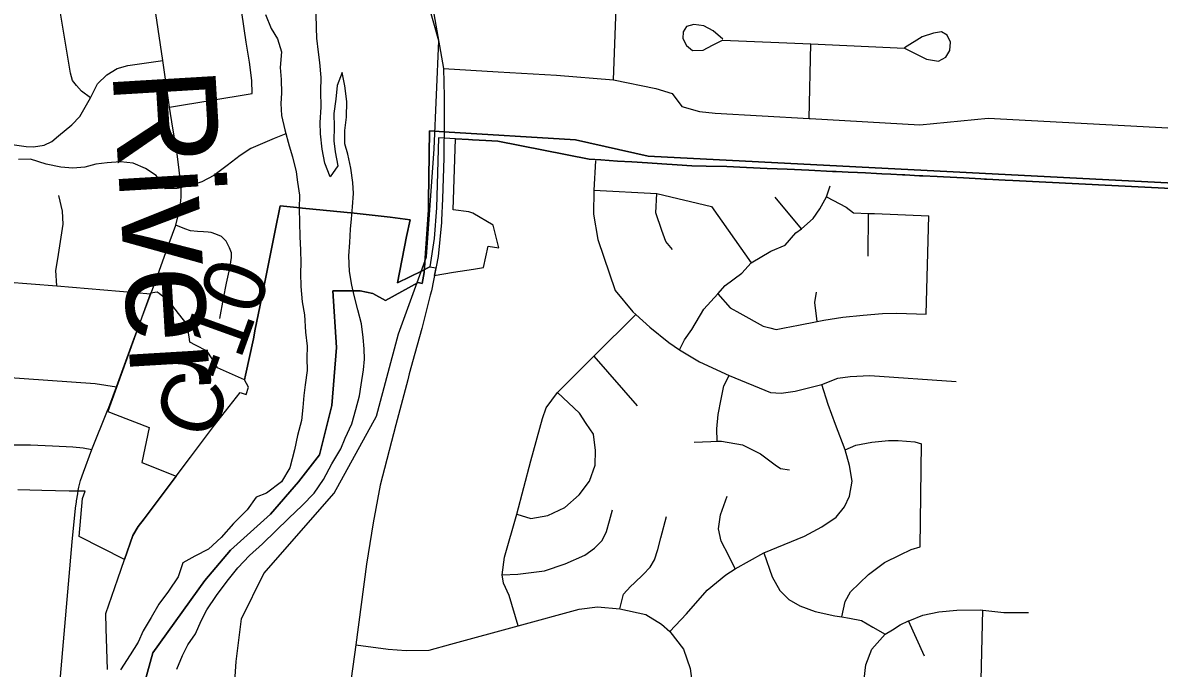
# Model space of a CAD drawing. Extents: x 114604 to 551442, y 316898 to 567001.
# Drawn here: x 173709 to 179238, y 432563 to 435706 of the extents above; entities that cross this region are included whole.
import ezdxf

# ---------------------------------------------------------------- set-up
doc = ezdxf.new("R2010")
doc.units = 0
for name, color, linetype in [('DV_X_County_Line', 7, 'Continuous'), ('GE_P_Alignment_1000_Bearings', 7, 'Continuous'), ('GE_P_Alignment_1000_Stations', 7, 'Continuous'), ('GE_P_Alignment_100_Cardinal_Points', 7, 'Continuous'), ('GE_P_Alignment_100_Stations', 7, 'Continuous'), ('GE_P_Alignment_500_Bearings', 7, 'Continuous'), ('GE_P_Alignment_500_Distances', 7, 'Continuous'), ('PM_P_Cells', 7, 'Continuous'), ('PM_P_CL_Double_Solid', 7, 'Continuous'), ('RD_P_GR_Rt', 7, 'Continuous')]:
    doc.layers.add(name, color=color, linetype=linetype)

msp = doc.modelspace()

# ---------------------------------------------------------------- linework, layer by layer
at = {"layer": 'DV_X_County_Line'}
for points in [[(174890.2, 435746.6), (174917.4, 435678.1), (174948.7, 435627.7), (174967.9, 435563.3), (174960.9, 435487.2), (174966.2, 435429), (174967.4, 435362.9), (174964.7, 435312.8), (174968, 435254.7), (174983.1, 435184.3), (175004.1, 435105.9), (175021.5, 435053.6), (175038.5, 434979.3), (175045.9, 434929.1), (175055.1, 434866.8), (175054.3, 434800.7), (175056.5, 434664.4), (175059.7, 434598.2), (175060.9, 434536.1), (175060.2, 434486), (175061.4, 434421.9), (175068.5, 434347.6), (175079.7, 434283.3), (175084.6, 434199.1), (175091.7, 434130.9), (175091, 434072.8), (175092.2, 434012.6), (175083.3, 433942.6), (175076.6, 433890.6), (175071.9, 433832.5), (175065.1, 433768.5), (175046.1, 433696.6), (175031.2, 433626.6), (175008.1, 433538.7), (174967.2, 433471.1), (174894.4, 433415.9), (174844.1, 433396.4)], [(175364.5, 434173.6), (175357.3, 434239.9), (175338.2, 434308.2), (175321.1, 434378.6), (175309.7, 434428.8), (175298.5, 434495.1), (175295.5, 434571.3), (175300.3, 434635.4), (175303.2, 434701.5), (175307.8, 434751.5), (175312.6, 434809.6), (175317.4, 434873.6), (175314.1, 434927.8), (175305, 434998), (175289.8, 435066.4), (175276.5, 435116.6), (175275.3, 435180.8), (175284.1, 435246.8), (175285.1, 435322.9), (175276.1, 435399.2), (175262.9, 435463.5), (175238, 435399.7), (175231.2, 435333.6), (175222.3, 435263.6), (175223.5, 435199.4), (175222.6, 435131.3), (175227.9, 435077.1), (175241, 435008.8), (175204.3, 434955.2), (175179.2, 435021.6), (175166, 435089.9), (175157, 435164.2), (175155.7, 435220.3), (175160.6, 435294.4), (175159.6, 435372.6), (175160.5, 435438.7), (175153.4, 435512.9), (175148.1, 435563.1), (175138.9, 435631.3), (175137.6, 435681.5), (175136.4, 435747.6)], [(174459.1, 432559.4), (174486, 432625.2), (174512.7, 432677), (174549.4, 432730.7), (174576.3, 432794.5), (174605, 432848.2), (174651.9, 432917.8), (174702.8, 432987.3), (174755.7, 433052.8), (174812.5, 433112.2), (174875.3, 433169.6), (175003, 433294.3), (175067.8, 433355.6), (175126.6, 433415), (175171.5, 433482.6), (175212.5, 433558.3), (175255.5, 433631.9), (175278.1, 433683.7), (175309.1, 433753.5), (175330, 433823.4), (175346.8, 433889.3), (175355.5, 433943.3), (175366.4, 434015.3), (175371.1, 434067.4), (175369.8, 434117.5), (175364.5, 434173.6)], [(174844.1, 433396.4), (174801.3, 433334.8), (174734.4, 433267.5), (174673.5, 433200.1), (174612.7, 433142.7), (174546.3, 433109.5), (174487.8, 433076.1), (174464.9, 433008.3), (174418, 432938.7), (174371.1, 432875.1), (174334.3, 432809.5), (174295.4, 432745.8), (174270.7, 432690), (174231.9, 432628.3), (174184.9, 432554.8)]]:
    msp.add_lwpolyline(points, dxfattribs=at)
at = {"layer": 'GE_P_Alignment_1000_Bearings'}
msp.add_lwpolyline([(175620.3, 428356.9), (175247.4, 430262.5), (175048.6, 431007.7), (174864.4, 431628.6), (174736.9, 432070.1), (174734.5, 432402), (174746.9, 432595.6), (174773, 432803.2), (174882, 433025.2), (175224.6, 433414.8), (175429.2, 433789.6), (175536.8, 434191.4), (175672.3, 434565.7), (175709.9, 435091.3), (175733.7, 435616.9), (175577.7, 436168.8), (175338.2, 436803), (175155.8, 437175), (175069.3, 437672.1)], dxfattribs=at)
at = {"layer": 'GE_P_Alignment_1000_Stations'}
for p, q in [((175708, 435749.8), (175755.8, 435482.2)), ((175758.9, 435166.9), (175758.1, 435112.5)), ((175750.4, 434848.8), (175746.8, 434744.3)), ((175691.4, 434379.3), (175678.1, 434327.2))]:
    msp.add_line(p, q, dxfattribs=at)
for points in [[(175755.8, 435482.2), (175758.5, 435346), (175758.9, 435172.3), (175758.9, 435166.9)], [(175758.1, 435112.5), (175757.2, 435047.3), (175750.4, 434848.8)], [(175746.8, 434744.3), (175746.5, 434733.9), (175729.4, 434567.1), (175696.8, 434400.2), (175691.4, 434379.3)], [(175678.1, 434327.2), (175650.1, 434217.9), (175616, 434095.6), (175589.4, 433995.9), (175581.6, 433966.9), (175523.5, 433748.7), (175448.4, 433454.7), (175414.1, 433270.4), (175381.7, 433069.7), (175329, 432677.8), (175250, 432104.2)]]:
    msp.add_lwpolyline(points, dxfattribs=at)
at = {"layer": 'GE_P_Alignment_100_Cardinal_Points'}
for p, q in [((177535.2, 435239.7), (177542.9, 435602.6)), ((174423, 435295.3), (174825.2, 435360.7)), ((177497.5, 434701.8), (177369.4, 434857.3)), ((177821.3, 434568.9), (177822.7, 434777.8)), ((178103.7, 434286.9), (178116.2, 434765.7)), ((174667.2, 434265.5), (174685.9, 434363.8)), ((176487.3, 434082.7), (176697.9, 433841.3)), ((178096, 432622), (178018.2, 432793.5)), ((178360.4, 432085.6), (178379.7, 432845.7)), ((175329, 432677.8), (175487.1, 432656.4))]:
    msp.add_line(p, q, dxfattribs=at)
for points in [[(174038.9, 435340.6), (173995.3, 435372.8), (173969.8, 435399.8), (173951.5, 435425), (173940.4, 435461), (173868.5, 435900), (173844.6, 436089.7), (173799.6, 436379), (173784.5, 436469.9), (173752.8, 436662), (173715.4, 436885.6)], [(174825.2, 435360.7), (174822.9, 435424), (174811.4, 435514.3), (174796.3, 435611.9), (174731.7, 436045.5), (174683, 436273), (174586.4, 436894.4), (174581.6, 436937.2)], [(176582.9, 435427.7), (176596.6, 435778.6), (176588.8, 435858.1)], [(177115.4, 435626.3), (177067.6, 435666.6), (177021.8, 435690.9), (176973.8, 435697.1), (176937.8, 435687.3), (176921.6, 435661.3), (176919.5, 435629.3), (176937.3, 435595.1), (176967.1, 435570.9), (177019.1, 435572.7), (177065.2, 435596.5), (177113.3, 435620.3), (177542.9, 435602.6), (177998.7, 435581.8), (178106.4, 435529.1), (178164.3, 435518.8), (178200.4, 435538.7), (178218.6, 435570.6), (178222.8, 435610.7), (178207, 435644.8), (178179.1, 435661), (178139, 435655.2), (178085, 435637.4), (177998.7, 435583.8)], [(172660.7, 435230.7), (173465.4, 435139.3), (173577.7, 435123.9), (173726.1, 435103.2), (173760.4, 435101.7), (173812.8, 435109.3), (173850.6, 435127.6), (173883, 435155), (173947.7, 435207.9), (173987.1, 435249.8), (174038.9, 435340.6), (174072.8, 435407.7), (174117.7, 435451.5), (174168.1, 435482.6), (174220.4, 435497.4), (174389.8, 435521.6)], [(175755.8, 435482.2), (176022.1, 435467), (176305.6, 435450.6), (176582.9, 435427.7), (176789.2, 435385.7), (176869, 435361), (176915.7, 435298.7), (177001.5, 435274.3), (177077.5, 435265.9), (177535.2, 435239.7), (177539.1, 435239.5), (178072.7, 435208.7), (178405.3, 435241.8), (178977.9, 435210.2), (179793.5, 435166.4), (180328.9, 435138.2), (180370.5, 435136.1)], [(176494.8, 435033.9), (176487.9, 434890.7), (176485.5, 434774.5), (176507.1, 434650.5), (176591, 434402.8), (176676.4, 434298.2), (176691.3, 434284.9), (176759.9, 434223.6), (176851.5, 434149), (176903.3, 434112.7)], [(176903.3, 434112.7), (176927.6, 434162.7), (176963.8, 434212.6), (177022.3, 434310.5), (177090.5, 434386.2), (177126.9, 434426.1), (177207.2, 434485.8), (177252.9, 434536.6), (177347.7, 434593.3), (177417.8, 434623), (177470.1, 434682.9), (177497.5, 434701.8), (177554.4, 434752.6), (177586.7, 434800.5), (177619.6, 434858.8), (177637.3, 434912.4)], [(173875.1, 434425.2), (173869.2, 434499.3), (173879.6, 434556.4), (173906, 434724.8), (173901.9, 434788), (173885.1, 434863.9)], [(176487.9, 434890.7), (176793.5, 434873.8), (177059, 434811.2), (177252.9, 434536.6)], [(176870.2, 434602.3), (176838.1, 434640.2), (176818.6, 434694.1), (176789.4, 434779.9), (176793.5, 434873.8)], [(177619.6, 434858.8), (177714.6, 434807.9), (177750.5, 434779.6), (177822.7, 434777.8), (177852.4, 434777.1), (178116.2, 434765.7)], [(174715.7, 434511), (174717.8, 434520.8), (174723.8, 434562.4), (174724.5, 434586), (174715.3, 434610.3), (174698.8, 434641.9), (174676.1, 434664.3), (174648, 434676.8), (174626.2, 434683.8), (174610.8, 434685.5), (174588.2, 434687.2), (174558.4, 434688.8), (174524.9, 434692.2), (174496.8, 434702.8), (174454.2, 434720.6)], [(172570.6, 434515.9), (172634.7, 434526.7), (173372.7, 434464.1), (173875.1, 434425.2), (174331.9, 434386)], [(174685.9, 434363.8), (174699.9, 434437.5), (174715.7, 434511)], [(177090.5, 434386.2), (177150.3, 434317.8), (177198.1, 434291.5), (177311.7, 434228.9), (177343.7, 434220.7), (177373.6, 434212.5), (177415.6, 434220.3), (177483.7, 434234), (177573.8, 434251.3), (177605.7, 434257.4), (177697.8, 434273), (177797.8, 434282.5), (177891.8, 434290), (177961.7, 434291.7), (178103.7, 434286.9)], [(177573.8, 434251.3), (177562.2, 434343.8), (177570.5, 434393.8)], [(176119.3, 432769.4), (176074.8, 432917.4), (176047.5, 432977), (176040.5, 433017.3), (176052.2, 433103.2), (176113, 433314), (176180.7, 433573.4), (176237.8, 433779.5), (176256, 433831.5), (176310.3, 433905.4), (176487.3, 434082.7), (176691.3, 434284.9)], [(176903.3, 434112.7), (177000.9, 434054.1), (177144.8, 433988), (177346, 433906.1), (177397.9, 433901.9), (177465.9, 433911.5), (177596.7, 433945.2), (177674.2, 433974.6), (177734.2, 433984.3), (177830.2, 433987.8), (178249.8, 433959.6)], [(172472.5, 434059.8), (173087.5, 434020.8), (173599.9, 433981.1), (174061.1, 433949.1), (174164.6, 433933.1)], [(177087.2, 433668.2), (177085.1, 433729.1), (177091.5, 433799.2), (177105.9, 433873.3), (177120.2, 433937.3), (177144.8, 433988)], [(176113, 433314), (176181.2, 433292.9), (176263.2, 433306.5), (176345.4, 433346.2), (176415.7, 433407.9), (176466, 433473.8), (176494.4, 433551.8), (176494.8, 433623.9), (176485.2, 433702.1), (176449.5, 433754.4), (176417.8, 433804.6), (176310.3, 433905.4)], [(176857.1, 432742.2), (176938.3, 432828.3), (177038.9, 432944), (177129.2, 433017.7), (177175.2, 433047.6), (177314.6, 433124.8), (177512.1, 433206.1), (177596.3, 433251.7), (177666.5, 433299.4), (177706.7, 433349.3), (177731, 433401.3), (177743.4, 433473.3), (177731.8, 433549.5), (177710.6, 433626.7), (177662.9, 433750.2), (177627.5, 433846.6), (177596.7, 433945.2)], [(172520.9, 433673), (172583, 433659), (172657.5, 433661.6), (172928.4, 433648.9), (173469.1, 433631.1), (173548.2, 433637.1), (173597.8, 433642.9), (173657.4, 433650.5), (173746.9, 433651.2), (173853.6, 433645.6), (173953.1, 433641.8), (174001.9, 433635.8), (174045.4, 433627.5)], [(176974.8, 433663.6), (177056.8, 433667.2), (177087.2, 433668.2), (177108.8, 433668.9), (177210.6, 433650.4), (177298.4, 433607.8), (177370, 433553.4), (177395.9, 433535.2), (177439.9, 433529)], [(177693.2, 432813.1), (177709.7, 432887.9), (177735.7, 432936), (177823.7, 433020.3), (177901.6, 433078.5), (177977.6, 433114.7), (178031.6, 433140.8), (178075.6, 433154.9), (178081.2, 433655.8)], [(177710.6, 433626.7), (177761.2, 433649.3), (177839.2, 433663.5), (177921.2, 433671.6), (177967.2, 433671.7), (178049.2, 433665.8), (178081.2, 433655.8)], [(177175.2, 433047.6), (177143.7, 433109.7), (177106.1, 433182.1), (177094.5, 433242.2), (177102.8, 433310.3), (177135.3, 433400.3)], [(176040.5, 433017.3), (176117.7, 433020.8), (176247.8, 433038.1), (176347.9, 433071.7), (176444.1, 433113.3), (176490.2, 433147.1), (176528.4, 433185), (176548.7, 433228.9), (176562.9, 433281), (176577.2, 433335)], [(176614, 432852.6), (176630.9, 432924), (176665.2, 432961.9), (176685.2, 432979.8), (176727.4, 433019.7), (176761.6, 433055.6), (176781.8, 433091.5), (176798.1, 433141.6), (176812.4, 433197.6), (176840.9, 433301.6)], [(177314.6, 433124.8), (177355.6, 433007.6), (177391.7, 432941.5), (177435.7, 432897.5), (177489.7, 432867.5), (177563.8, 432839.6), (177659.8, 432817.7), (177693.2, 432813.1), (177731.8, 432807.8), (177789.8, 432795.8), (177843.8, 432763.9), (177903.9, 432729.9)], [(175487.1, 432656.4), (175574.2, 432649.8), (175686.2, 432650.6), (175790.9, 432680.3), (176119.3, 432769.4), (176415.2, 432851.2), (176505.5, 432862.7), (176614, 432852.6), (176740.8, 432824.6), (176817, 432778.1), (176857.1, 432742.2), (176922.8, 432655.9), (176956, 432562.1), (176967.5, 432475.3), (176961.7, 432272.8), (176934.3, 432103), (176940.2, 431988), (176953.3, 431906.5), (176976.9, 431842.3), (176992.9, 431812.2)], [(177903.9, 432729.9), (177939.9, 432750), (177977.9, 432774.1), (178018.2, 432793.5), (178023.8, 432796.2), (178087.8, 432822.3), (178165.8, 432838.5), (178253.8, 432846.6), (178369.9, 432846.8), (178379.7, 432845.7), (178481.9, 432834.9), (178601.9, 432835.1)], [(178070.6, 432019), (178038.4, 432092.9), (178004.3, 432173), (177962.3, 432225), (177952.4, 432238.2), (177920.2, 432281.1), (177870.2, 432337.1), (177828.1, 432397.2), (177808.1, 432463.3), (177802, 432509.3), (177810, 432579.5), (177839.9, 432655.7), (177903.9, 432729.9)]]:
    msp.add_lwpolyline(points, dxfattribs=at)
at = {"layer": 'GE_P_Alignment_100_Stations'}
for points in [[(179328.3, 434897), (178686.1, 434929.2), (178526, 434937.6), (178487.6, 434939.7), (178398, 434944.4), (178387.9, 434944.9), (178370.5, 434945.8), (178285.3, 434950.3), (178188.1, 434955.3), (178157.4, 434956.9), (178087.8, 434960.4), (178071.5, 434961.2), (177999.7, 434964.9), (177989, 434965.5), (177931.5, 434968.4), (177888, 434970.6), (177861.7, 434972), (177808.4, 434974.7), (177769.6, 434976.7), (177724.1, 434978.8), (177666.9, 434981.3), (177648, 434982.2), (177532.6, 434987.5), (177427.6, 434992.3), (177330.4, 434996.8), (177230.6, 435001.3), (177133.6, 435005.8), (177032.9, 435008.2), (176964, 435009.8), (176893, 435014.2), (176818.5, 435018.9), (176747.9, 435023.3), (176672.6, 435028.1), (176602.6, 435032.5), (176521.8, 435037.6), (176463.9, 435041.1), (176020.4, 435129.4), (175961.1, 435132.7), (175896.4, 435136.3), (175877.5, 435137.3), (175813.4, 435140.9), (175731.4, 435146.2), (175722.5, 434803.9), (175710.7, 434655.7), (175689.9, 434517.1), (175652.3, 434498), (175532.4, 434439), (175575.9, 434664.7), (175592.9, 434746.6), (175496.7, 434758.8), (175321.4, 434779), (175070.3, 434802.7), (175058.1, 434804.1), (174961.7, 434814.7), (174937.3, 434694), (174896.5, 434491.7), (174870.3, 434362), (174840.2, 434213.2), (174831, 434167.4), (174792.9, 433989.5), (174787.9, 433966.7), (174656.9, 434026.3), (174630, 434069.7), (174606.7, 434107.4), (174550, 434136.3), (174521.5, 434150.8), (174519.4, 434165.1), (174510.8, 434225.7), (174509.3, 434235.9), (174466.5, 434290.8), (174422.5, 434347.1), (174371.7, 434387.9), (174363.4, 434394.2), (174330.7, 434388.8), (174122.5, 433812.5), (174159.2, 433798.2), (174323.4, 433734.5), (174287.7, 433565.2), (174455.5, 433498.6), (174299.5, 433291.2), (174271, 433253.2), (174244.1, 433209.2), (174203.6, 433091.9), (173983.7, 433204.9), (174000.1, 433389.8), (174013.2, 433426), (173950.1, 433425.9), (173934.9, 433426), (173802.3, 433428.8), (173684.8, 433431.2)], [(174120.8, 432557.5), (174117.9, 432658), (174115, 432756.3), (174112.9, 432829.4), (174171.3, 432998.4), (174203.6, 433091.9), (174244.1, 433209.3), (174271, 433253.2), (174299.5, 433291.2), (174455.5, 433498.6), (174524.2, 433590), (174641.8, 433746.4), (174767.1, 433905.4), (174795.4, 433895.6), (174807.7, 433931.1), (174788, 433966.7), (174792.9, 433989.5), (174831, 434167.4), (174840.2, 434213.2), (174870.3, 434362), (174896.5, 434491.7), (174937.3, 434694), (174961.7, 434814.7), (175058.1, 434804.1), (175070.3, 434802.7), (175321.4, 434779), (175496.7, 434758.8), (175592.9, 434746.6), (175575.9, 434664.7), (175532.4, 434439), (175652.3, 434498), (175689.9, 434517.1), (175718.8, 434513.1), (175711, 434475.7), (175804.8, 434490.7), (175901, 434506.2), (175950.3, 434514.1), (175973.3, 434617.3), (176025.7, 434610), (175997.9, 434719.6), (175899, 434779.4), (175879.6, 434785.9), (175802.2, 434794.6), (175813.4, 435140.9), (175877.5, 435137.3), (175896.4, 435136.3), (175961.1, 435132.7), (176020.4, 435129.4), (176463.9, 435041.1), (176521.8, 435037.6), (176602.6, 435032.5), (176672.6, 435028.1), (176747.9, 435023.3), (176818.5, 435018.9), (176893, 435014.2), (176964, 435009.8), (177032.9, 435008.2), (177133.6, 435005.8), (177230.6, 435001.3), (177330.4, 434996.8), (177427.6, 434992.3), (177532.6, 434987.5), (177648, 434982.2), (177666.9, 434981.3), (177724.1, 434978.8), (177769.6, 434976.7), (177808.4, 434974.7), (177861.7, 434972), (177888, 434970.6), (177931.5, 434968.4), (177989, 434965.5), (177999.7, 434964.9), (178071.5, 434961.2), (178087.8, 434960.4), (178157.4, 434956.9), (178188.1, 434955.3), (178285.3, 434950.3), (178370.5, 434945.8), (178387.9, 434944.9), (178398, 434944.4), (178487.6, 434939.7), (178526, 434937.6), (178686.1, 434929.2), (179328.3, 434897)]]:
    msp.add_lwpolyline(points, dxfattribs=at)
at = {"layer": 'GE_P_Alignment_500_Bearings'}
msp.add_line((174331.9, 434386), (174349.1, 434433.4), dxfattribs=at)
for points in [[(174439.4, 435192.4), (174423, 435295.3), (174389.8, 435521.6), (174287.5, 436210.4), (174171.5, 436960.1)], [(174349.1, 434433.4), (174421.4, 434632.6), (174454.2, 434720.6), (174474.4, 434808.4), (174479.4, 434856.4), (174480, 434907.9), (174459.8, 435066.9), (174450.1, 435125.5), (174439.4, 435192.4)], [(174126.9, 433832.3), (174164.6, 433933.1), (174249.4, 434164.8), (174331.9, 434386)], [(173979.1, 433428.6), (173981.8, 433444.7), (173990.5, 433477.9), (174003.6, 433518.4), (174045.4, 433627.5), (174121.2, 433817.2), (174126.9, 433832.3)], [(173970.5, 433378), (173976.4, 433412.4), (173979.1, 433428.6)], [(173782, 431322.3), (173781.9, 431361.3), (173853.6, 432074.1), (173948.9, 433177.9), (173965.5, 433342.4), (173969.7, 433373.1), (173970.5, 433378)]]:
    msp.add_lwpolyline(points, dxfattribs=at)
at = {"layer": 'GE_P_Alignment_500_Distances'}
for points in [[(180320.1, 434872.3), (176751.2, 435056.1), (176397.4, 435136.3), (175757.7, 435175.2), (175687.5, 435178.9), (175683.1, 434836.8), (175683.5, 434795), (175662, 434490.4), (175652.3, 434435.8), (175633.1, 434440.8), (175473.1, 434354.2), (175411.8, 434387.6), (175349.9, 434400.9), (175216.6, 434400), (175235.6, 434125.3), (175212, 433842.2), (175152.8, 433601.8), (175050.8, 433470.3), (174914.3, 433313.1), (174719.3, 433138.4), (174594.9, 432991.1), (174341.5, 432638.3), (174284.7, 432432)], [(174284.7, 432432), (174341.5, 432638.3), (174594.9, 432991.1), (174719.3, 433138.4), (174914.3, 433313.1), (175050.8, 433470.3), (175152.8, 433601.8), (175212, 433842.2), (175235.6, 434125.3), (175216.6, 434400), (175349.9, 434400.9), (175411.8, 434387.6), (175473.1, 434354.2), (175633.1, 434440.8), (175652.3, 434435.8), (175662, 434490.4), (175683.5, 434795), (175683.1, 434836.8), (175687.5, 435178.9), (175757.7, 435175.2), (176397.4, 435136.3), (176751.2, 435056.1), (180320.1, 434872.3)]]:
    msp.add_lwpolyline(points, dxfattribs=at)
at = {"layer": 'PM_P_Cells'}
msp.add_lwpolyline([(174988.1, 435165.6), (174931.4, 435142.7), (174819, 435093.4), (174766.8, 435059.7), (174702.5, 435010), (174638.1, 434962.3), (174579.9, 434930.7), (174519.7, 434911.1), (174459.6, 434899.5), (174403.6, 434897.9), (174357.9, 434962.5), (174306.1, 434996.9), (174246.2, 435021.5), (174184.2, 435028), (174120.2, 435024.4), (174064.1, 435016.8), (174010, 435003.2), (173951.9, 434997.6), (173893.9, 435002.1), (173821.9, 435016.7), (173746, 435041.3), (173688, 435039.7)], dxfattribs=at)

# ---------------------------------------------------------------- texts
at = {"layer": 'PM_P_CL_Double_Solid'}
msp.add_text('C-10', height=300.01, rotation=70.1371, dxfattribs=at).set_placement((174623.3, 433661.9))
at = {"layer": 'RD_P_GR_Rt'}
msp.add_text('River', height=499.98, rotation=273.4167, dxfattribs=at).set_placement((174144.5, 435471.3))

doc.saveas('drawing.dxf')
